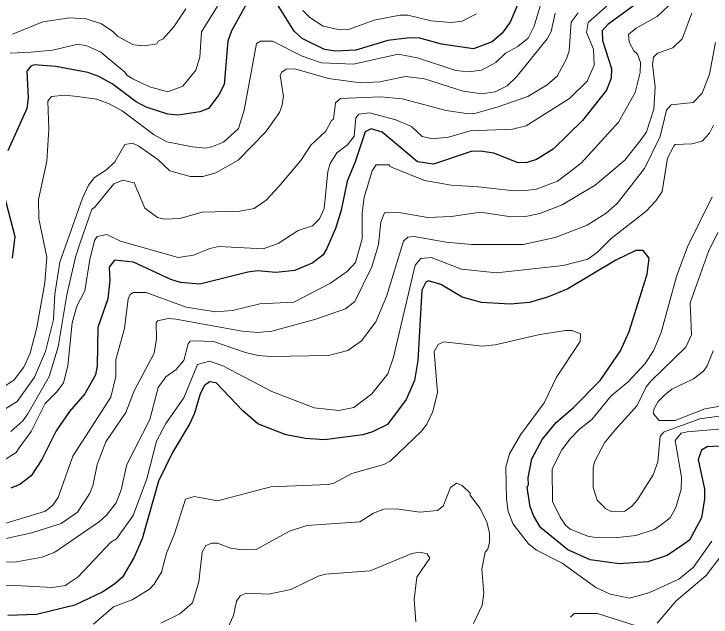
# Model space of a CAD drawing. Extents: x 423 to 448.8, y 7456.3 to 7484.
# Drawn here: x 438.993 to 440.341, y 7475.675 to 7476.842 of the extents above; entities that cross this region are included whole.
import ezdxf

# ---------------------------------------------------------------- set-up
doc = ezdxf.new("R2010")
doc.units = 0
doc.header["$LTSCALE"] = 0.032
doc.layers.add('1', color=7, linetype='Continuous', lineweight=25)
doc.layers.add('2', color=7, linetype='Continuous', lineweight=13)

msp = doc.modelspace()

# ---------------------------------------------------------------- linework, layer by layer
at = {"layer": '1'}
for points in [[(440.2149, 7476.8755), (440.1415, 7476.8213), (440.1306, 7476.809), (440.1314, 7476.7904), (440.1484, 7476.7362), (440.1477, 7476.7177), (440.1391, 7476.6945), (440.0927, 7476.6357), (440.0355, 7476.58), (440.0038, 7476.5599), (439.9852, 7476.5545), (439.9682, 7476.5537), (439.921, 7476.5723), (439.8955, 7476.5761), (439.877, 7476.5754), (439.8042, 7476.5514), (439.7733, 7476.556), (439.7052, 7476.6133), (439.6836, 7476.6194), (439.672, 7476.614), (439.6526, 7476.5537), (439.6372, 7476.5181), (439.6256, 7476.4624), (439.6147, 7476.4269), (439.5977, 7476.3866), (439.5908, 7476.3758), (439.5714, 7476.3603), (439.5366, 7476.3456), (439.4995, 7476.3418), (439.4639, 7476.3449), (439.4454, 7476.3425), (439.3525, 7476.3193), (439.3154, 7476.3224), (439.2969, 7476.3278), (439.2242, 7476.3619), (439.1878, 7476.3657), (439.1777, 7476.3518), (439.1785, 7476.3263), (439.1746, 7476.2907), (439.1553, 7476.235), (439.1545, 7476.1608), (439.1507, 7476.1438), (439.1305, 7476.1067), (439.1004, 7476.0726), (439.0748, 7476.0355), (439.047, 7475.9798), (439.0269, 7475.9481), (439.0044, 7475.9318), (438.9875, 7475.9241)], [(439.4492, 7476.8739), (439.4136, 7476.809), (439.4067, 7476.7888), (439.3997, 7476.7053), (439.3897, 7476.6852), (439.3696, 7476.6589), (439.3525, 7476.6527), (439.3108, 7476.6457), (439.2907, 7476.6481), (439.2489, 7476.6612)], [(439.9667, 7476.8592), (439.9527, 7476.826), (439.9372, 7476.8043), (439.9179, 7476.788), (439.8815, 7476.7741), (439.8197, 7476.7834), (439.7779, 7476.795), (439.7578, 7476.7958), (439.7161, 7476.7904), (439.6542, 7476.7718), (439.614, 7476.7695), (439.5939, 7476.7733), (439.5506, 7476.7942), (439.5351, 7476.8082), (439.5026, 7476.86)], [(439.2489, 7476.6612), (439.2295, 7476.672), (439.1831, 7476.7068), (439.1576, 7476.7208), (439.136, 7476.7285), (439.0741, 7476.7401), (439.0323, 7476.7432), (439.0261, 7476.7408), (439.0184, 7476.7308), (439.0207, 7476.679), (439.0184, 7476.6589), (438.9813, 7476.5769)], [(438.9735, 7476.4934), (438.9952, 7476.4114), (438.9898, 7476.3696)], [(440.3967, 7476.0076), (440.3333, 7476.0045), (440.3225, 7475.9976), (440.3163, 7475.9798), (440.3286, 7475.9226), (440.3286, 7475.904), (440.3225, 7475.8669), (440.2993, 7475.8236), (440.2884, 7475.8158), (440.2559, 7475.7942), (440.2188, 7475.7818), (440.1631, 7475.7779), (440.1074, 7475.7857), (440.0641, 7475.805), (440.0115, 7475.8483), (439.9983, 7475.87), (439.9914, 7475.8885), (439.9852, 7475.9257), (439.9883, 7475.9318), (439.9875, 7475.9442), (439.9945, 7475.9814), (440.0146, 7476.0185), (440.0417, 7476.0517), (440.075, 7476.0803), (440.1268, 7476.1329), (440.1662, 7476.1902), (440.1824, 7476.2273), (440.2173, 7476.3387), (440.2211, 7476.3696), (440.2095, 7476.3843), (440.1956, 7476.3843), (440.1569, 7476.3657), (440.0641, 7476.31), (440.027, 7476.2946), (439.9899, 7476.2838), (439.9528, 7476.2806), (439.8971, 7476.2838), (439.8599, 7476.2938), (439.8189, 7476.3186), (439.795, 7476.3255), (439.7895, 7476.3232), (439.7818, 7476.3077), (439.7741, 7476.1716), (439.7679, 7476.1329), (439.7516, 7476.0958), (439.7153, 7476.0478), (439.6867, 7476.0331), (439.6681, 7476.0277), (439.5939, 7476.0177), (439.5567, 7476.0208), (439.5196, 7476.0277), (439.5011, 7476.0347), (439.4647, 7476.0486), (439.436, 7476.0741), (439.3842, 7476.1283), (439.3711, 7476.1298), (439.3618, 7476.1228), (439.3533, 7476.1067), (439.3425, 7476.0695), (439.3332, 7476.0494), (439.2999, 7475.9937), (439.2728, 7475.938)], [(439.2728, 7475.938), (439.2411, 7475.8267), (439.2249, 7475.7895), (439.2033, 7475.7524), (439.1878, 7475.7384), (439.1653, 7475.7238), (439.1112, 7475.6983), (439.037, 7475.6797), (438.9813, 7475.6781)]]:
    msp.add_lwpolyline(points, dxfattribs=at)
at = {"layer": '2'}
for points in [[(440.0138, 7476.8677), (439.9991, 7476.8182), (439.9875, 7476.795), (439.9674, 7476.7788), (439.9435, 7476.7656), (439.9249, 7476.7478), (439.8971, 7476.7331), (439.8723, 7476.73), (439.8476, 7476.7324), (439.7733, 7476.7571), (439.7362, 7476.7641), (439.6496, 7476.7447), (439.5877, 7476.7471), (439.5506, 7476.7602), (439.4933, 7476.7888)], [(440.259, 7476.8576), (440.2366, 7476.8368), (440.1964, 7476.8143), (440.1817, 7476.802), (440.1824, 7476.7873), (440.1917, 7476.7702), (440.1987, 7476.764), (440.2049, 7476.7478), (440.2041, 7476.7285), (440.194, 7476.6898), (440.1623, 7476.6326), (440.0896, 7476.5529), (440.044, 7476.5181), (440.0038, 7476.5026), (439.9821, 7476.5003), (439.9605, 7476.4996), (439.8909, 7476.5073), (439.8383, 7476.5104), (439.7872, 7476.5197), (439.7199, 7476.5467), (439.7191, 7476.5498), (439.6936, 7476.5498), (439.6859, 7476.5382), (439.6704, 7476.4872), (439.6666, 7476.4563), (439.6666, 7476.4068), (439.6534, 7476.3611), (439.6379, 7476.3441), (439.6054, 7476.3209), (439.5343, 7476.2845), (439.4686, 7476.2807), (439.416, 7476.2683), (439.3835, 7476.2652), (439.3262, 7476.2745), (439.2489, 7476.3031), (439.2241, 7476.3031), (439.2179, 7476.2992), (439.2141, 7476.2907), (439.2071, 7476.2335), (439.1901, 7476.1732), (439.1901, 7476.1407), (439.1808, 7476.1005), (439.1073, 7475.986), (439.0787, 7475.9063), (439.0687, 7475.8916), (439.054, 7475.88), (438.9519, 7475.8491)], [(440.1422, 7476.8592), (440.1035, 7476.8252), (440.1004, 7476.8059), (440.1136, 7476.7734), (440.1152, 7476.7424), (440.1012, 7476.7115), (440.0672, 7476.6782), (439.9837, 7476.6256), (439.9574, 7476.6187), (439.8754, 7476.6156), (439.8336, 7476.6032), (439.8027, 7476.6001), (439.7826, 7476.6047), (439.7617, 7476.6241), (439.7315, 7476.6372), (439.6805, 7476.6504), (439.6603, 7476.6481), (439.6542, 7476.6411), (439.6511, 7476.6055), (439.6379, 7476.5885), (439.6178, 7476.573), (439.6047, 7476.5522), (439.6, 7476.5367), (439.5931, 7476.4655), (439.5838, 7476.4454), (439.5706, 7476.4322), (439.5428, 7476.423), (439.5041, 7476.3975), (439.4748, 7476.3874), (439.3897, 7476.392), (439.3719, 7476.3882), (439.3402, 7476.375), (439.3108, 7476.3704), (439.1994, 7476.4021), (439.1731, 7476.4152), (439.1545, 7476.4114), (439.1491, 7476.4037), (439.1398, 7476.3665), (439.1305, 7476.3062), (439.1151, 7476.2768), (439.1058, 7476.2443), (439.0973, 7476.1608), (439.0888, 7476.1283), (439.0764, 7476.1105), (439.0539, 7476.0881), (439.0269, 7476.0339), (439.0037, 7476.0022), (438.9975, 7475.9937), (438.9643, 7475.9728)], [(439.3254, 7476.8515), (439.3023, 7476.8166), (439.2821, 7476.7934), (439.2721, 7476.7888), (439.2698, 7476.7842), (439.2458, 7476.7803), (439.2242, 7476.7818), (439.194, 7476.7981), (439.1847, 7476.8081), (439.1623, 7476.8228), (439.1329, 7476.8322), (439.1004, 7476.8344), (439.0493, 7476.8267), (438.9906, 7476.8028)], [(439.3866, 7476.8569), (439.3556, 7476.8074), (439.3525, 7476.7579), (439.3448, 7476.7332), (439.32, 7476.7022), (439.2907, 7476.6914), (439.2551, 7476.7007), (439.2234, 7476.7161)], [(438.9271, 7475.8158), (439.0277, 7475.8382), (439.0849, 7475.856), (439.1159, 7475.8777), (439.1391, 7475.9133), (439.146, 7475.9288), (439.1545, 7475.9705), (439.1708, 7476.0138), (439.2094, 7476.0711), (439.2257, 7476.1128), (439.2644, 7476.1855), (439.269, 7476.2134), (439.2682, 7476.2443), (439.2706, 7476.2482), (439.2922, 7476.2528), (439.3061, 7476.2513), (439.4345, 7476.2281), (439.4639, 7476.2257), (439.4918, 7476.2281), (439.5768, 7476.2513), (439.6341, 7476.2714), (439.6526, 7476.2853), (439.6851, 7476.3526), (439.6982, 7476.3959), (439.7029, 7476.4392), (439.7098, 7476.457), (439.7377, 7476.4578), (439.7934, 7476.4477), (439.8383, 7476.4501), (439.8955, 7476.4585), (439.9543, 7476.4493), (439.9821, 7476.4501), (440.01, 7476.4555), (440.0533, 7476.4725), (440.1167, 7476.5104), (440.174, 7476.5591), (440.2057, 7476.5986), (440.2165, 7476.614), (440.2304, 7476.6574), (440.2327, 7476.7007), (440.2281, 7476.744), (440.2296, 7476.7579), (440.2374, 7476.7656), (440.2668, 7476.7765), (440.2853, 7476.7934), (440.3039, 7476.843)], [(440.0394, 7476.843), (440.0316, 7476.8081), (440.0239, 7476.7935), (439.9651, 7476.72), (439.9466, 7476.703), (439.9234, 7476.6914), (439.8986, 7476.6875), (439.8615, 7476.6921), (439.7872, 7476.7161), (439.7501, 7476.7207), (439.7006, 7476.7107), (439.6635, 7476.7084), (439.6016, 7476.7169), (439.5366, 7476.7354), (439.5196, 7476.7347), (439.5111, 7476.7293), (439.508, 7476.7231), (439.5142, 7476.6821), (439.5111, 7476.6635), (439.5064, 7476.6512), (439.4794, 7476.6132), (439.4268, 7476.5591), (439.3835, 7476.5343), (439.3587, 7476.5274), (439.334, 7476.5274), (439.2945, 7476.5382), (439.2713, 7476.5599), (439.235, 7476.5862), (439.2226, 7476.5916), (439.2079, 7476.5892), (439.1885, 7476.556), (439.1723, 7476.5405), (439.1491, 7476.5251), (439.1375, 7476.5104), (439.1259, 7476.4856), (439.0818, 7476.3619), (439.0725, 7476.3), (439.0695, 7476.2505), (439.054, 7476.1886), (439.0331, 7476.1391), (438.9998, 7476.0919), (438.9674, 7476.0718)], [(440.0842, 7476.8437), (440.0703, 7476.826), (440.0664, 7476.7703), (440.0618, 7476.7548), (440.0432, 7476.7215), (440.0239, 7476.7045), (439.9868, 7476.6821), (439.9295, 7476.662), (439.8862, 7476.6496), (439.8723, 7476.6488), (439.829, 7476.655), (439.7439, 7476.6775), (439.7021, 7476.6813), (439.6248, 7476.6782), (439.6147, 7476.6697), (439.6109, 7476.638), (439.607, 7476.6357), (439.5962, 7476.6148), (439.5675, 7476.5877), (439.5482, 7476.5584), (439.5057, 7476.5081), (439.4809, 7476.4818), (439.4577, 7476.4655), (439.4299, 7476.4601), (439.3572, 7476.4586), (439.3139, 7476.4462), (439.2845, 7476.4446), (439.2706, 7476.4477), (439.2466, 7476.4663), (439.2257, 7476.515), (439.204, 7476.5204), (439.1862, 7476.5134), (439.1491, 7476.4671), (439.1437, 7476.464), (439.1212, 7476.399), (439.112, 7476.3712), (439.0957, 7476.2985), (439.0787, 7476.1979), (439.0617, 7476.1407)], [(439.8877, 7476.8422), (439.8599, 7476.8275), (439.8383, 7476.8252), (439.7996, 7476.8283), (439.7547, 7476.8391), (439.7393, 7476.8391), (439.6898, 7476.8298), (439.6403, 7476.812), (439.6233, 7476.8112), (439.5908, 7476.8182), (439.5652, 7476.8352), (439.5521, 7476.8484)], [(439.4933, 7476.7888), (439.4701, 7476.7888), (439.4623, 7476.7849), (439.4384, 7476.6558), (439.4276, 7476.6202), (439.3982, 7476.5939), (439.3757, 7476.5846), (439.3634, 7476.5823), (439.3386, 7476.5846), (439.2891, 7476.5947), (439.2644, 7476.6078), (439.2025, 7476.6542), (439.1777, 7476.6682), (439.153, 7476.6767), (439.1159, 7476.6821), (439.0911, 7476.6844), (439.0656, 7476.6821), (439.0586, 7476.6728), (439.0609, 7476.6187), (439.0571, 7476.5568), (439.0408, 7476.4826), (439.0416, 7476.4454), (439.0571, 7476.3712), (439.0532, 7476.3217), (439.0377, 7476.235), (439.0246, 7476.1855), (439.0122, 7476.1585), (438.9937, 7476.1337), (438.9534, 7476.1066)], [(440.3495, 7476.7865), (440.3379, 7476.7254), (440.324, 7476.6883), (440.3062, 7476.6705), (440.2637, 7476.6658), (440.2551, 7476.6558)], [(439.2234, 7476.7161), (439.2117, 7476.7231), (439.2079, 7476.7293), (439.1615, 7476.7679), (439.1344, 7476.7803), (439.1174, 7476.7834), (439.0679, 7476.7718), (439.0261, 7476.7679), (438.9859, 7476.7656)], [(440.2551, 7476.6558), (440.2428, 7476.6048), (440.2126, 7476.5429), (440.1593, 7476.4748), (440.1384, 7476.4562), (440.1013, 7476.433), (440.0394, 7476.4091), (439.9775, 7476.3959), (439.8785, 7476.3959), (439.829, 7476.4006), (439.7671, 7476.4114), (439.7547, 7476.4098), (439.7462, 7476.4021), (439.7137, 7476.2954), (439.6928, 7476.2459), (439.665, 7476.2095), (439.6387, 7476.1909), (439.6016, 7476.1809), (439.4902, 7476.1793), (439.4655, 7476.1809), (439.4407, 7476.1871), (439.3788, 7476.208), (439.3417, 7476.2095), (439.3339, 7476.2087), (439.3301, 7476.2033), (439.3216, 7476.1716), (439.3169, 7476.1654), (439.3069, 7476.1538), (439.2868, 7476.1399), (439.2721, 7476.119), (439.2558, 7476.0571), (439.2118, 7475.9705), (439.2009, 7475.921), (439.1909, 7475.8963), (439.1723, 7475.8723), (439.1584, 7475.8599), (439.0726, 7475.8004), (439.0478, 7475.7911), (438.9983, 7475.7818), (438.8745, 7475.781)], [(438.9364, 7475.7346), (438.9952, 7475.7361), (439.0679, 7475.7323), (439.0927, 7475.7361), (439.0981, 7475.74), (439.1174, 7475.7531), (439.1808, 7475.8197), (439.1916, 7475.8266), (439.2241, 7475.8715), (439.2504, 7475.9427), (439.269, 7476.0154), (439.2868, 7476.0494), (439.3216, 7476.0989), (439.3479, 7476.1639), (439.3711, 7476.1701), (439.3974, 7476.1608), (439.4918, 7476.1113), (439.5738, 7476.0795), (439.6217, 7476.0749), (439.6503, 7476.0803), (439.6851, 7476.1066), (439.716, 7476.1453), (439.7269, 7476.1778), (439.7687, 7476.3557), (439.7802, 7476.3688), (439.7996, 7476.3704), (439.8584, 7476.348), (439.9265, 7476.341), (440.0548, 7476.3549), (440.1028, 7476.3673), (440.1214, 7476.3812), (440.1477, 7476.4075), (440.2157, 7476.4601), (440.2343, 7476.4802), (440.2467, 7476.498), (440.2567, 7476.563), (440.2691, 7476.5862), (440.2714, 7476.5893), (440.3039, 7476.5908), (440.324, 7476.5955), (440.3379, 7476.6109), (440.3457, 7476.6264)], [(440.3433, 7476.4879), (440.2954, 7476.3913), (440.2745, 7476.334), (440.2443, 7476.2258), (440.2296, 7476.1902), (440.2134, 7476.1654), (440.1809, 7476.1298), (440.1476, 7476.1028), (440.1105, 7476.0571), (440.0865, 7476.0386), (440.0687, 7476.02), (440.0525, 7475.9984), (440.0339, 7475.962), (440.0347, 7475.8986), (440.0494, 7475.8684), (440.0594, 7475.853), (440.0687, 7475.8452), (440.1028, 7475.8313), (440.1136, 7475.8297), (440.16, 7475.8289), (440.1956, 7475.8328), (440.2312, 7475.8444), (440.242, 7475.8514), (440.2621, 7475.8668), (440.2729, 7475.887), (440.283, 7475.9226), (440.2838, 7475.9458), (440.2714, 7476.0169), (440.283, 7476.0308), (440.2946, 7476.0332), (440.4014, 7476.0424)], [(440.406, 7476.0711), (440.3194, 7476.0587), (440.2505, 7476.0332), (440.2428, 7476.0247), (440.2381, 7475.9752), (440.2288, 7475.9504), (440.1979, 7475.9009), (440.1878, 7475.8893), (440.174, 7475.88), (440.1492, 7475.8784), (440.1376, 7475.8846), (440.1206, 7475.9009), (440.1128, 7475.9257), (440.1128, 7475.9628), (440.1159, 7475.9752), (440.1352, 7476.0123), (440.1554, 7476.037), (440.1979, 7476.0842), (440.2157, 7476.1206), (440.225, 7476.1321), (440.2923, 7476.1971), (440.3031, 7476.2211), (440.3008, 7476.283), (440.3363, 7476.382), (440.3541, 7476.4191)], [(440.3425, 7475.822), (440.3069, 7475.7717), (440.2784, 7475.7485), (440.2204, 7475.7222), (440.1832, 7475.7114), (440.1461, 7475.7191), (440.1182, 7475.7323), (440.0533, 7475.7794), (440.0038, 7475.8042), (439.9883, 7475.8166), (439.9582, 7475.8545), (439.9489, 7475.8793), (439.9458, 7475.904), (439.9442, 7475.9659), (439.9512, 7475.9906), (439.9729, 7476.0278), (440.0185, 7476.0896), (440.0425, 7476.1391), (440.0881, 7476.2079), (440.0888, 7476.2227), (440.0719, 7476.2296), (440.0595, 7476.2296), (440.01, 7476.2219), (439.9234, 7476.2018), (439.8986, 7476.1994), (439.8244, 7476.2072), (439.8135, 7476.2026), (439.8058, 7476.1886), (439.812, 7476.1097), (439.8034, 7476.0726), (439.7918, 7476.0479), (439.781, 7476.0347), (439.7207, 7475.9767), (439.7083, 7475.9705), (439.6465, 7475.9527), (439.6116, 7475.9341), (439.6016, 7475.9318), (439.4902, 7475.9272), (439.3866, 7475.9001), (439.3417, 7475.9086), (439.3247, 7475.9032), (439.3038, 7475.8359), (439.2883, 7475.7988), (439.2783, 7475.7617), (439.2644, 7475.7384), (439.2551, 7475.7292), (439.2218, 7475.7083), (439.1855, 7475.6951), (439.1468, 7475.6611)], [(440.3449, 7476.1902), (440.3333, 7476.1608), (440.3263, 7476.1507), (440.3069, 7476.136), (440.2652, 7476.1159), (440.2513, 7476.1043), (440.2389, 7476.0919), (440.2304, 7476.0772), (440.2296, 7476.0679), (440.2404, 7476.0556), (440.2714, 7476.0556), (440.3287, 7476.078), (440.4292, 7476.095)], [(439.0617, 7476.1407), (439.0199, 7476.068), (439.0107, 7476.0548), (438.9875, 7476.0339)], [(439.8816, 7475.6627), (439.8986, 7475.6983), (439.9017, 7475.7215), (439.8978, 7475.7679), (439.904, 7475.8004), (439.9094, 7475.8065), (439.9125, 7475.8197), (439.9125, 7475.8375), (439.9078, 7475.8591), (439.8939, 7475.8854), (439.8754, 7475.9109), (439.8754, 7475.9148), (439.8599, 7475.9295), (439.8491, 7475.9341), (439.8375, 7475.9257), (439.8228, 7475.8893), (439.812, 7475.8815), (439.7779, 7475.8777), (439.7331, 7475.8846), (439.7083, 7475.8839), (439.6882, 7475.8762), (439.6619, 7475.8591), (439.5598, 7475.8522), (439.5258, 7475.8413), (439.4616, 7475.8058), (439.4345, 7475.805), (439.4129, 7475.8081), (439.3866, 7475.8181), (439.3757, 7475.8181), (439.3641, 7475.8135), (439.3572, 7475.8004), (439.351, 7475.7431), (439.3386, 7475.7029), (439.3139, 7475.6812), (439.2775, 7475.6634)], [(439.7702, 7475.6658), (439.7671, 7475.7091), (439.7725, 7475.7524), (439.7973, 7475.7887), (439.7919, 7475.7973), (439.7779, 7475.8003), (439.7625, 7475.798), (439.682, 7475.7648), (439.5954, 7475.7578), (439.5815, 7475.7539), (439.5289, 7475.7284), (439.4856, 7475.7191), (439.4423, 7475.7215), (439.4307, 7475.716), (439.4237, 7475.706), (439.4175, 7475.6782), (439.3959, 7475.6302)], [(440.358, 7475.7903), (440.3317, 7475.7555), (440.2737, 7475.7067), (440.2366, 7475.6634)], [(440.1964, 7475.658), (440.1214, 7475.682), (440.0765, 7475.682), (440.0695, 7475.675)]]:
    msp.add_lwpolyline(points, dxfattribs=at)

doc.saveas('drawing.dxf')
